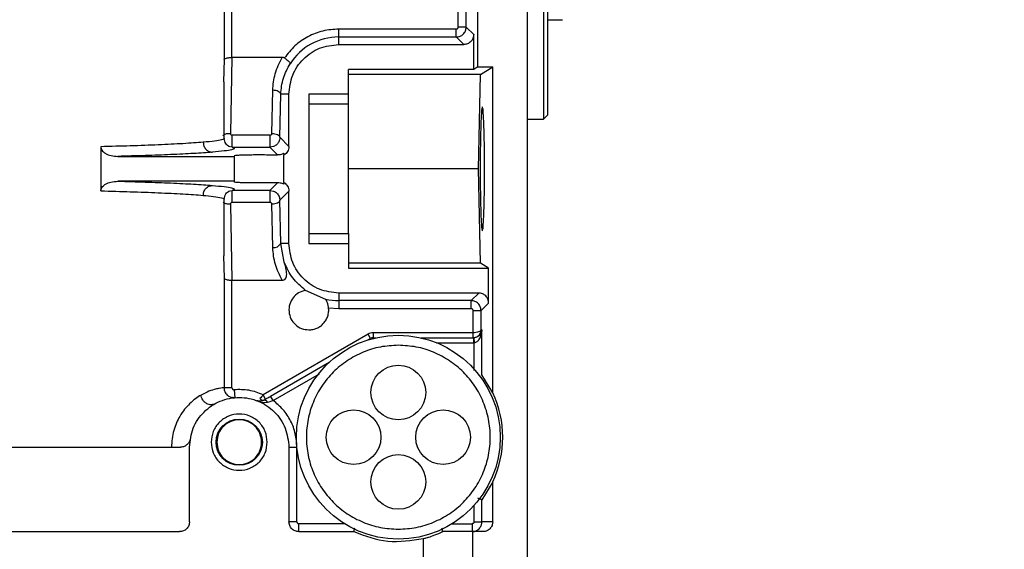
# Model space of a CAD drawing. Header units: inches. Extents: x 170 to 312, y 215 to 248.
# Tile 303 of 529: x 225.729 to 225.972, y 244.068 to 244.199. Entities that reach past the tile are written whole.
import ezdxf

# ---------------------------------------------------------------- set-up
doc = ezdxf.new("R2010")
doc.units = ezdxf.units.IN
doc.header["$LTSCALE"] = 0.25
doc.header["$MEASUREMENT"] = 0
doc.layers.add('ANNOTATIONS', color=1, linetype='Continuous')
doc.layers.add('MOTOR LH', color=7, linetype='Continuous')
doc.styles.add('ARIAL', font='arial.ttf', dxfattribs={"height": 0.09375})
doc.dimstyles.new('STANDARD$0', dxfattribs={"dimtxt": 0.09375, "dimasz": 0.09375, "dimexe": 0.03125, "dimexo": 0.046875, "dimgap": 0.09, "dimtad": 0, "dimtih": 1, "dimtoh": 1, "dimdec": 4, "dimzin": 0, "dimdsep": 46, "dimtxsty": 'ARIAL', "dimcen": 0.09, "dimadec": 0, "dimazin": 0, "dimtfac": 1, "dimtdec": 4, "dimtofl": 0, "dimtmove": 0, "dimatfit": 1, "dimfxl": 1, "dimtolj": 1, "dimtzin": 0, "dimarcsym": 0})

# ---------------------------------------------------------------- blocks, each defined once
blk = doc.blocks.new('*D52')
at = {"layer": 'ANNOTATIONS', "color": 0, "lineweight": -2, "transparency": 16777216}
for p, q in [((225.3564228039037, 244.3663487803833), (225.3564228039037, 244.9548308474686)), ((226.4423603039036, 243.5069737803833), (226.4423603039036, 244.9548308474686)), ((225.4501728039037, 244.9235808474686), (225.6142815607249, 244.9235808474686)), ((226.3486103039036, 244.9235808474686), (226.1845015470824, 244.9235808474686))]:
    blk.add_line(p, q, dxfattribs=at)
at = {"layer": 'ANNOTATIONS', "color": 0, "transparency": 16777216}
for points in [[(225.4501728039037, 244.9392058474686), (225.4501728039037, 244.9079558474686), (225.3564228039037, 244.9235808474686)], [(226.3486103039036, 244.9392058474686), (226.3486103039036, 244.9079558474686), (226.4423603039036, 244.9235808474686)]]:
    blk.add_solid(points, dxfattribs=at)
at = {"layer": 'defpoints', "color": 0, "transparency": 16777216}
for p in [(226.4423603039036, 244.9235808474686), (225.3564228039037, 244.3194737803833), (226.4423603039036, 243.4600987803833)]:
    blk.add_point(p, dxfattribs=at)
at = {"layer": 'ANNOTATIONS', "color": 0, "transparency": 16777216, "insert": (225.8993915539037, 244.9235808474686), "char_height": 0.09375, "attachment_point": 5, "style": 'ARIAL'}
blk.add_mtext('\\A1;16 1/8"', dxfattribs=at)
blk = doc.blocks.new('*D53')
at = {"layer": 'ANNOTATIONS', "color": 0, "lineweight": -2, "transparency": 16777216}
for p, q in [((225.2416729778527, 244.8967083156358), (225.2416729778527, 245.2347148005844)), ((226.4423603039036, 243.5069737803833), (226.4423603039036, 245.2347148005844)), ((225.3354229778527, 245.2034648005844), (225.5569066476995, 245.2034648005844)), ((226.3486103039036, 245.2034648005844), (226.1271266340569, 245.2034648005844))]:
    blk.add_line(p, q, dxfattribs=at)
at = {"layer": 'ANNOTATIONS', "color": 0, "transparency": 16777216}
for points in [[(225.3354229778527, 245.2190898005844), (225.3354229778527, 245.1878398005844), (225.2416729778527, 245.2034648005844)], [(226.3486103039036, 245.2190898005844), (226.3486103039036, 245.1878398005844), (226.4423603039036, 245.2034648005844)]]:
    blk.add_solid(points, dxfattribs=at)
at = {"layer": 'defpoints', "color": 0, "transparency": 16777216}
for p in [(226.4423603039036, 245.2034648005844), (225.2416729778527, 244.8498333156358), (226.4423603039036, 243.4600987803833)]:
    blk.add_point(p, dxfattribs=at)
at = {"layer": 'ANNOTATIONS', "color": 0, "transparency": 16777216, "insert": (225.8420166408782, 245.2034648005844), "char_height": 0.09375, "attachment_point": 5, "style": 'ARIAL'}
blk.add_mtext('\\A1;18 1/2"', dxfattribs=at)

msp = doc.modelspace()

# ---------------------------------------------------------------- linework, layer by layer
at = {"layer": 'MOTOR LH'}
for p, q in [((225.8543305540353, 243.9699413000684), (225.8543305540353, 244.4817523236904)), ((225.8582675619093, 244.3710239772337), (225.8582675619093, 244.1741735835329)), ((225.8592518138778, 244.3700397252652), (225.8592518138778, 244.1751578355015)), ((225.842027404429, 244.1871053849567), (225.842027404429, 244.3580921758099)), ((225.7792099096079, 244.2665152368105), (225.7792099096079, 244.1889162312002)), ((225.781182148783, 244.1894436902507), (225.7811763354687, 244.2665152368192)), ((225.837161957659, 244.1969544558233), (225.837161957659, 244.2665150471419)), ((225.8391292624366, 244.1969544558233), (225.8391292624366, 244.2665150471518)), ((225.8391292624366, 244.1969544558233), (225.837161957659, 244.1969544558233)), ((225.8409962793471, 244.1950874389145), (225.8391292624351, 244.1969544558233)), ((225.8592518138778, 244.1987798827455), (225.8629427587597, 244.1987798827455)), ((225.8075785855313, 244.1926283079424), (225.8075785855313, 244.1964626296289)), ((225.8366701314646, 244.1964626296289), (225.8075785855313, 244.1964626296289)), ((225.8075785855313, 244.1944953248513), (225.8366701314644, 244.1944953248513)), ((225.8385371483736, 244.1926283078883), (225.8366701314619, 244.1944953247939)), ((225.8409962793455, 244.1864767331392), (225.8409962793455, 244.1950874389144)), ((225.8075785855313, 244.1926283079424), (225.8385371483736, 244.1926283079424)), ((225.7811821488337, 244.1894436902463), (225.7807983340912, 244.1706473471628)), ((225.7936305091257, 244.1894436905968), (225.7811821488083, 244.1894436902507)), ((225.7792099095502, 244.1889162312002), (225.7791044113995, 244.1833864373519)), ((225.842027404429, 244.1871053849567), (225.8409962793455, 244.1864767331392)), ((225.842027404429, 244.1871053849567), (225.8457183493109, 244.1871053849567)), ((225.8426692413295, 244.1852464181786), (225.8457183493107, 244.1871053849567)), ((225.8457183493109, 244.1064376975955), (225.8457183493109, 244.1871053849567)), ((225.8409962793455, 244.1864767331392), (225.8100392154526, 244.1864767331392)), ((225.8100392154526, 244.1778448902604), (225.8100392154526, 244.1864767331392)), ((225.8426692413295, 244.1852464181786), (225.8100392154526, 244.1852464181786)), ((225.8421979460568, 244.1618704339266), (225.8426692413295, 244.1852464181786)), ((225.7792813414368, 244.1693853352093), (225.7792813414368, 244.1833864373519)), ((225.7910528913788, 244.1706448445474), (225.7912679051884, 244.1813094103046)), ((225.7930201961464, 244.1696605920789), (225.7932352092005, 244.1803251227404)), ((225.795275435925, 244.1803251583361), (225.7932352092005, 244.1803251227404)), ((225.795275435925, 244.1674053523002), (225.795275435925, 244.1803251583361)), ((225.8100392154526, 244.1803251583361), (225.8001966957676, 244.1803251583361)), ((225.8001966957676, 244.1803251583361), (225.8001966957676, 244.1434157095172)), ((225.8100392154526, 244.1778448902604), (225.8001966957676, 244.1778448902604)), ((225.8582675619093, 244.1741735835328), (225.8592518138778, 244.1751578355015)), ((225.8543305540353, 244.1741735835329), (225.8582675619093, 244.1741735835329)), ((225.7905513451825, 244.1701627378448), (225.7812633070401, 244.1701627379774)), ((225.7812633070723, 244.1672111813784), (225.7803436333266, 244.1673881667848)), ((225.7914615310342, 244.1673857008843), (225.7905513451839, 244.1672111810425)), ((225.7952754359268, 244.1674053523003), (225.7930201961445, 244.1696605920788)), ((225.7487075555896, 244.1673364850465), (225.7487075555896, 244.1564043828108)), ((225.7529088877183, 244.1649462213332), (225.7817419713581, 244.1649462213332)), ((225.7812633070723, 244.1672111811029), (225.7905513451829, 244.1672111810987)), ((225.7817419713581, 244.1649462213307), (225.7817419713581, 244.1585798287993)), ((225.7924574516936, 244.1653050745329), (225.7905513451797, 244.1672111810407)), ((225.7940451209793, 244.165629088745), (225.7940451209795, 244.1652750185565)), ((225.7940451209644, 244.1584658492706), (225.7940451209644, 244.1652750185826)), ((225.8421979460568, 244.1618704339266), (225.8100392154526, 244.1618704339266)), ((225.8426692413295, 244.1384944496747), (225.8421979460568, 244.1618704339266)), ((225.7817419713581, 244.158794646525), (225.7529088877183, 244.158794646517)), ((225.7905513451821, 244.1565296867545), (225.7924574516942, 244.1584357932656)), ((225.7940451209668, 244.1584658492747), (225.7940451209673, 244.1581117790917)), ((225.7803435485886, 244.156352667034), (225.7812633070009, 244.1565296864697)), ((225.7905513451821, 244.1565296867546), (225.7812633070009, 244.1565296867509)), ((225.7905513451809, 244.1565296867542), (225.7914626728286, 244.156354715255)), ((225.793020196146, 244.1540802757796), (225.7952754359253, 244.1563355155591)), ((225.795275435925, 244.1434157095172), (225.795275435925, 244.1563355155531)), ((225.7792813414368, 244.1403544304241), (225.7792813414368, 244.1543570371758)), ((225.7807983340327, 244.1530935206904), (225.7811821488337, 244.1342971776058)), ((225.7812633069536, 244.1535781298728), (225.7905513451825, 244.1535781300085)), ((225.7912679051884, 244.1424314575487), (225.7910528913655, 244.1530960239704)), ((225.7932352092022, 244.143415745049), (225.7930201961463, 244.1540802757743)), ((225.8001966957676, 244.1458959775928), (225.8100392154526, 244.1458959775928)), ((225.8100392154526, 244.1458959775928), (225.8100392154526, 244.137264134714)), ((225.795275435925, 244.1434157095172), (225.7932352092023, 244.143415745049)), ((225.7941253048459, 244.1387587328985), (225.7932352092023, 244.143415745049)), ((225.8001966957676, 244.1434157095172), (225.8100392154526, 244.1434157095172)), ((225.7791044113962, 244.1403544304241), (225.7792099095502, 244.134824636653)), ((225.8426692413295, 244.1384944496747), (225.8100392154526, 244.1384944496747)), ((225.8446872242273, 244.137264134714), (225.8426692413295, 244.1384944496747)), ((225.8100392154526, 244.137264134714), (225.8446872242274, 244.137264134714)), ((225.8446872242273, 244.1286534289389), (225.8446872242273, 244.137264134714)), ((225.7792099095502, 244.134824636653), (225.7792099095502, 244.1076788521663)), ((225.7811763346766, 244.1076788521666), (225.781182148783, 244.1342971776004)), ((225.7811821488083, 244.1342971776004), (225.7936305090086, 244.1342971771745)), ((225.8043642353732, 244.1295468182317), (225.799373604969, 244.1317814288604)), ((225.8422280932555, 244.1311125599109), (225.8075785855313, 244.1311125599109)), ((225.8075785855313, 244.1311125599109), (225.8075785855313, 244.1272782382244)), ((225.8403610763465, 244.129245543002), (225.8422280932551, 244.1311125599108)), ((225.8403610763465, 244.1292455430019), (225.8075785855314, 244.1292455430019)), ((225.8428202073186, 244.12678641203), (225.8446872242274, 244.1286534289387)), ((225.8050880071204, 244.1274715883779), (225.8075785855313, 244.1272782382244)), ((225.8075785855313, 244.1272782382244), (225.8403610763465, 244.1272782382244)), ((225.8408529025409, 244.1267864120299), (225.8428202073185, 244.1267864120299)), ((225.8408529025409, 244.1212704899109), (225.8408529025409, 244.1267864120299)), ((225.8428202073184, 244.1220082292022), (225.8428202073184, 244.1267864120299)), ((225.8160787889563, 244.1212700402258), (225.8160787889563, 244.1200397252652)), ((225.8408271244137, 244.1212700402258), (225.8160787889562, 244.1212700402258)), ((225.8408529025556, 244.1212704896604), (225.8408271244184, 244.1212700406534)), ((225.8408271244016, 244.1200397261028), (225.8408271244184, 244.1212700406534)), ((225.8430350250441, 244.1220082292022), (225.8428202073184, 244.1220082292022)), ((225.8430350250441, 244.1109021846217), (225.8430350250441, 244.1220082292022)), ((225.8148484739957, 244.1209403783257), (225.7888962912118, 244.1059568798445)), ((225.8148338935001, 244.1195113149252), (225.815463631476, 244.1198748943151)), ((225.815463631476, 244.1198748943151), (225.8148484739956, 244.1209403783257)), ((225.8160787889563, 244.1200397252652), (225.8168059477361, 244.1200397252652)), ((225.8278787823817, 244.1200397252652), (225.8409560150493, 244.1200397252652)), ((225.8318125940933, 244.1188094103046), (225.8409560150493, 244.1188094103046)), ((225.8408271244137, 244.1200397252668), (225.8408958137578, 244.1200409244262)), ((225.8410248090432, 244.120040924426), (225.8409560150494, 244.1200397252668)), ((225.8409560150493, 244.1200397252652), (225.8409560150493, 244.1188094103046)), ((225.8410677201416, 244.118811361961), (225.8409560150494, 244.1188094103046)), ((225.8410248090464, 244.1200409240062), (225.8410677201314, 244.1188113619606)), ((225.8410677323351, 244.1119213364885), (225.8410677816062, 244.1188113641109)), ((225.7907306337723, 244.105595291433), (225.8052445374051, 244.1139748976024)), ((225.7913457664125, 244.104529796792), (225.8028167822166, 244.1111525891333)), ((225.8430350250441, 244.1109021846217), (225.8430374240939, 244.1109009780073)), ((225.8457183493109, 244.1064376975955), (225.8430374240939, 244.1109009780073)), ((225.7811763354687, 244.1076788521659), (225.7792099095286, 244.1076788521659)), ((225.7817124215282, 244.107188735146), (225.7818861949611, 244.1052279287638)), ((225.7815042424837, 244.105227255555), (225.7813367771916, 244.1052425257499)), ((225.7816970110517, 244.1052096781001), (225.7816263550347, 244.1052161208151)), ((225.7816267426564, 244.1051939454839), (225.7818861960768, 244.1052279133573)), ((225.789511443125, 244.1048913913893), (225.7888962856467, 244.1059568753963)), ((225.7913457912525, 244.1045298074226), (225.7907306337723, 244.105595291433)), ((225.8543428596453, 244.1020151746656), (225.8543305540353, 244.1020151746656)), ((225.7706691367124, 244.0745180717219), (225.7706691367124, 244.0929727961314)), ((225.795275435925, 244.0929727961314), (225.795275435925, 244.0745180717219)), ((225.795275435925, 244.0929727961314), (225.7972439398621, 244.0929727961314)), ((225.7972439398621, 244.0745180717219), (225.7972439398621, 244.092945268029)), ((225.8457183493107, 244.0844291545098), (225.8430374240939, 244.079965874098)), ((225.8457183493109, 244.0745180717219), (225.8457183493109, 244.0844291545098)), ((225.8430350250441, 244.0799646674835), (225.8430374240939, 244.079965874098)), ((225.8430350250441, 244.0745180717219), (225.8430350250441, 244.0799646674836)), ((225.8410677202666, 244.0745180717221), (225.8410677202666, 244.0785371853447)), ((225.7972439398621, 244.0745180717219), (225.795275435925, 244.0745180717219)), ((225.7977360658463, 244.0720574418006), (225.7977360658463, 244.0740259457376)), ((225.809006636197, 244.0740259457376), (225.7977360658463, 244.0740259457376)), ((225.8356780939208, 244.0740259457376), (225.8405752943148, 244.0740259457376)), ((225.8405752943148, 244.0740259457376), (225.8405752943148, 244.0720574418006)), ((225.8457183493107, 244.0745180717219), (225.8430350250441, 244.0745180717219)), ((225.7173059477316, 244.0720574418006), (225.7682085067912, 244.0720574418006)), ((225.7977360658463, 244.0720574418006), (225.8113380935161, 244.0720574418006)), ((225.8284939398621, 244.0703398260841), (225.8284939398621, 244.0654853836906)), ((225.8407970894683, 244.0657001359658), (225.8407970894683, 244.0720574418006)), ((225.8432562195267, 244.0720574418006), (225.8407970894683, 244.0720574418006)), ((225.8543305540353, 244.0700269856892), (225.8543428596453, 244.0700269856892))]:
    msp.add_line(p, q, dxfattribs=at)
for centre, radius in [((225.8223423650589, 244.0954334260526), 0.02522145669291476), ((225.8223423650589, 244.1065062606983), 0.006766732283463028), ((225.8112695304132, 244.0954334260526), 0.006766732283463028), ((225.8334151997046, 244.0954334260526), 0.006766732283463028), ((225.7829722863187, 244.094203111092), 0.005720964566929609), ((225.8223423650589, 244.0843605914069), 0.006766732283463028)]:
    msp.add_circle(centre, radius, dxfattribs=at)
for centre, radius, start, end in [((225.8075785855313, 244.1803251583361), 0.01417016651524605, 90, 147.8344107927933), ((225.7915920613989, 244.1442417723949), 0.001839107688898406, 259.8481647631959, 333.3098736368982), ((225.8075785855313, 244.1434157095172), 0.01417016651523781, 256.6752316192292, 270.0000000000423), ((225.8160787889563, 244.1188094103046), 0.00123031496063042, 90, 120.0000000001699), ((225.8223423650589, 244.0954334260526), 0.02583661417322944, 334.791234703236, 25.2087652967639)]:
    msp.add_arc(centre, radius, start, end, dxfattribs=at)
for points, knots in [([(225.8366701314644, 244.1944953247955), (225.8369922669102, 244.1945325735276), (225.8376364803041, 244.1946070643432), (225.8384489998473, 244.1951759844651), (225.8390176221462, 244.1959884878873), (225.8390920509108, 244.1966324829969), (225.8391292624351, 244.1969544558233)], [0, 0, 0, 0, 0.2500638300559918, 0.500083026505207, 0.7500607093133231, 1, 1, 1, 1]), ([(225.8366701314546, 244.1964626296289), (225.8367350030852, 244.1964696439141), (225.8368643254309, 244.1964836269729), (225.8370251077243, 244.1965989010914), (225.8371414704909, 244.1967595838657), (225.837155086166, 244.1968890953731), (225.8371619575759, 244.1969544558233)], [0, 0, 0, 0, 0.2507503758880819, 0.4998737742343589, 0.7476017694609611, 1, 1, 1, 1]), ([(225.8409962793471, 244.1950874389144), (225.840959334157, 244.194765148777), (225.8408854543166, 244.1941206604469), (225.840316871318, 244.1933077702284), (225.8395039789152, 244.1927391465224), (225.8388594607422, 244.1926652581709), (225.8385371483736, 244.1926283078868)], [0, 0, 0, 0, 0.2500299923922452, 0.4999886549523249, 0.7499529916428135, 1, 1, 1, 1]), ([(225.7792099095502, 244.1889162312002), (225.7792273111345, 244.1889571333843), (225.7792598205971, 244.1890335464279), (225.7794502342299, 244.1891578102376), (225.7797382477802, 244.1892689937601), (225.7801145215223, 244.1893514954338), (225.7805681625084, 244.1894214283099), (225.7809410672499, 244.1894349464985), (225.7811821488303, 244.189443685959)], [0, 0, 0, 0, 0.1558610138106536, 0.2911779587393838, 0.4999438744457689, 0.6360505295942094, 0.7647079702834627, 1, 1, 1, 1]), ([(225.7912679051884, 244.1813094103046), (225.7913822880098, 244.1826879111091), (225.7916171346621, 244.1855181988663), (225.7929478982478, 244.1881127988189), (225.7936305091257, 244.1894436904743)], [0, 0, 0, 0, 0.4870532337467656, 1, 1, 1, 1]), ([(225.7941651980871, 244.1892972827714), (225.7940842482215, 244.1893397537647), (225.7939168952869, 244.1894275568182), (225.7937280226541, 244.1894381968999), (225.7936305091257, 244.1894436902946)], [0, 0, 0, 0, 0.4837074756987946, 1, 1, 1, 1]), ([(225.7941651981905, 244.1892972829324), (225.7943727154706, 244.189155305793), (225.7947946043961, 244.188866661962), (225.7952823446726, 244.1884352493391), (225.7955829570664, 244.1880697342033), (225.7955832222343, 244.1879357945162), (225.7955833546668, 244.1878689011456)], [0, 0, 0, 0, 0.2461971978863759, 0.5005263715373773, 0.7505483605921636, 1, 1, 1, 1]), ([(225.7932352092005, 244.1803251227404), (225.7933610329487, 244.1816802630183), (225.7936056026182, 244.1843143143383), (225.794936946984, 244.1867071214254), (225.7955833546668, 244.1878689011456)], [0, 0, 0, 0, 0.5144699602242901, 1, 1, 1, 1]), ([(225.8436775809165, 244.1618704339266), (225.843669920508, 244.1638306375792), (225.8436582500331, 244.1668169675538), (225.8435911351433, 244.1703911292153), (225.8435097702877, 244.1733186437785), (225.8433951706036, 244.1755819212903), (225.8432644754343, 244.176962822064), (225.8431405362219, 244.1774024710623), (225.8430165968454, 244.1769628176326), (225.842885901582, 244.1755819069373), (225.8427713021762, 244.1733186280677), (225.8426899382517, 244.1703911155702), (225.8426228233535, 244.1668169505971), (225.8426111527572, 244.1638306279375), (225.8426034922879, 244.1618704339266)], [0, 0, 0, 0, 0.1212308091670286, 0.1846926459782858, 0.2498695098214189, 0.3548154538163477, 0.4224300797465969, 0.4999999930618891, 0.5775706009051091, 0.6451854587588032, 0.7501304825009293, 0.8153077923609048, 0.8787697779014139, 1, 1, 1, 1]), ([(225.7789611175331, 244.1700916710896), (225.7789997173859, 244.1701398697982), (225.7790904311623, 244.1702531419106), (225.7793317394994, 244.1704018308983), (225.7796540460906, 244.170529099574), (225.7801340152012, 244.1706427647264), (225.7805371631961, 244.1706455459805), (225.780798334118, 244.1706473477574)], [0, 0, 0, 0, 0.134354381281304, 0.315747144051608, 0.497139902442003, 0.6742326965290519, 1, 1, 1, 1]), ([(225.7807983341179, 244.1706473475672), (225.7808007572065, 244.1705844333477), (225.7808054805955, 244.1704617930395), (225.7808936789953, 244.1703256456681), (225.7809877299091, 244.1702424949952), (225.7810708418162, 244.1701966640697), (225.7811639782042, 244.1701682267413), (225.7812296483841, 244.1701645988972), (225.78126330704, 244.1701627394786)], [0, 0, 0, 0, 0.264747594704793, 0.516079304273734, 0.640404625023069, 0.7583606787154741, 0.8761499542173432, 1, 1, 1, 1]), ([(225.7905513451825, 244.1701627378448), (225.79058462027, 244.1701646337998), (225.7906502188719, 244.1701683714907), (225.7907773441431, 244.1702066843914), (225.7909132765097, 244.1702995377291), (225.7910294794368, 244.1704575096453), (225.7910449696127, 244.1705814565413), (225.7910528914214, 244.1706448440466)], [0, 0, 0, 0, 0.1207105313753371, 0.2379690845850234, 0.4831299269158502, 0.7356682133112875, 1, 1, 1, 1]), ([(225.7740624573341, 244.1684415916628), (225.7724962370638, 244.1683220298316), (225.7694500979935, 244.1680894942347), (225.7631872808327, 244.1677893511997), (225.7563414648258, 244.1675342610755), (225.7511973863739, 244.167400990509), (225.7487075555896, 244.1673364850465)], [0, 0, 0, 0, 0.2725274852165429, 0.5300382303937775, 0.7725296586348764, 1, 1, 1, 1]), ([(225.7740624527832, 244.1684415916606), (225.7740959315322, 244.1681355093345), (225.7741474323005, 244.1676646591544), (225.7744319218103, 244.1670965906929), (225.774724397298, 244.1667042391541), (225.7750862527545, 244.1663860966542), (225.7756121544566, 244.1660754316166), (225.7760490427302, 244.1660191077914), (225.7763333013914, 244.1659824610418)], [0, 0, 0, 0, 0.2389706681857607, 0.3676114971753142, 0.4990634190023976, 0.630651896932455, 0.7596859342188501, 1, 1, 1, 1]), ([(225.7792297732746, 244.1693853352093), (225.7792465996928, 244.1693744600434), (225.7794234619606, 244.1692601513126), (225.7787117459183, 244.1690405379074), (225.7771066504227, 244.1687327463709), (225.7750789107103, 244.168538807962), (225.7740624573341, 244.1684415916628)], [0, 0, 0, 0, 0.03387016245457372, 0.3560088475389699, 0.6771839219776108, 1, 1, 1, 1]), ([(225.7805489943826, 244.1673155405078), (225.7801900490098, 244.1675286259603), (225.77947839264, 244.167951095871), (225.7793466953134, 244.1689230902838), (225.779281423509, 244.1694048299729)], [0, 0, 0, 0, 0.5043801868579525, 1, 1, 1, 1]), ([(225.7930201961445, 244.1696605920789), (225.7930039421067, 244.1694533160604), (225.7929738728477, 244.1690698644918), (225.7927343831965, 244.1684666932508), (225.7923728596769, 244.1679736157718), (225.7919117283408, 244.1675951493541), (225.7916099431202, 244.1674547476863), (225.7914615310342, 244.1673857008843)], [0, 0, 0, 0, 0.2134450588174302, 0.3948640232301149, 0.6605743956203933, 0.8330771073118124, 1, 1, 1, 1]), ([(225.7952754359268, 244.1674053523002), (225.7952583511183, 244.1671846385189), (225.7952242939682, 244.1667446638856), (225.7949567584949, 244.166146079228), (225.7945693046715, 244.1656299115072), (225.7942208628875, 244.1653940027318), (225.7940451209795, 244.1652750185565)], [0, 0, 0, 0, 0.2567552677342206, 0.5118203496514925, 0.7537791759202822, 1, 1, 1, 1]), ([(225.7487075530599, 244.1673364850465), (225.7487210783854, 244.1671928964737), (225.7487489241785, 244.1668972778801), (225.7489821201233, 244.1664543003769), (225.7493652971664, 244.1660270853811), (225.7501110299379, 244.1655123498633), (225.7513098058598, 244.1650509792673), (225.7523511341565, 244.164982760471), (225.7529088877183, 244.1649462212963)], [0, 0, 0, 0, 0.0816521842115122, 0.1681046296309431, 0.2798987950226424, 0.4067323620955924, 0.6822355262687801, 1, 1, 1, 1]), ([(225.7763333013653, 244.1659824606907), (225.774867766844, 244.1658730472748), (225.7720116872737, 244.1656598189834), (225.7662516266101, 244.1653798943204), (225.7599550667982, 244.1651394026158), (225.7552111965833, 244.1650093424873), (225.7529088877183, 244.1649462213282)], [0, 0, 0, 0, 0.2707875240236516, 0.5277192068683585, 0.7707913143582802, 1, 1, 1, 1]), ([(225.7812633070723, 244.1672111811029), (225.7815035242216, 244.1671068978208), (225.7819839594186, 244.1668983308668), (225.7812278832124, 244.1665849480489), (225.7794888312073, 244.1662763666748), (225.7773851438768, 244.1660804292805), (225.7763333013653, 244.1659824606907)], [0, 0, 0, 0, 0.2499992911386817, 0.4999995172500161, 0.7500000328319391, 1, 1, 1, 1]), ([(225.7817419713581, 244.1651610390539), (225.7818225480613, 244.1651874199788), (225.7819739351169, 244.1652369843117), (225.7830330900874, 244.1652976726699), (225.7843017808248, 244.1653383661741), (225.7857656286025, 244.16536521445), (225.7874254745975, 244.1653783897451), (225.7892627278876, 244.1653736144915), (225.7910531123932, 244.1653503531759), (225.7919856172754, 244.1653202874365), (225.7924574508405, 244.1653050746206)], [0, 0, 0, 0, 0.1528518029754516, 0.2871771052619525, 0.4029105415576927, 0.4999977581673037, 0.6204192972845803, 0.7438867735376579, 0.8704105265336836, 1, 1, 1, 1]), ([(225.7940451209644, 244.1656290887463), (225.7940244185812, 244.1656359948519), (225.7939818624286, 244.1656501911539), (225.7936430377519, 244.1654987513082), (225.7931456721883, 244.1653336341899), (225.7926859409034, 244.1653145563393), (225.7924574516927, 244.1653050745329)], [0, 0, 0, 0, 0.2529877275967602, 0.5200456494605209, 0.7614598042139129, 0.9999999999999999, 0.9999999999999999, 0.9999999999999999, 0.9999999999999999]), ([(225.8426034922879, 244.1618704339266), (225.8426111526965, 244.1599102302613), (225.8426228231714, 244.1569239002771), (225.8426899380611, 244.1533497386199), (225.8427713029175, 244.1504222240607), (225.8428859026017, 244.1481589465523), (225.8430165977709, 244.146778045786), (225.8431405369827, 244.1463383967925), (225.8432644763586, 244.146778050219), (225.8433951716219, 244.1481589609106), (225.843509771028, 244.150422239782), (225.8435911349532, 244.1533497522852), (225.8436582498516, 244.1569239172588), (225.8436699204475, 244.1599102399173), (225.8436775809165, 244.1618704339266)], [0, 0, 0, 0, 0.1212308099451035, 0.1846926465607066, 0.2498695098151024, 0.3548154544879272, 0.4224300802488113, 0.4999999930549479, 0.5775706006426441, 0.6451854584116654, 0.7501304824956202, 0.8153077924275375, 0.8787697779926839, 1, 1, 1, 1]), ([(225.7487075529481, 244.1564043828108), (225.7487209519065, 244.1565467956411), (225.7487485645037, 244.156840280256), (225.7489780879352, 244.157280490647), (225.7493568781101, 244.1577061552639), (225.7500953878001, 244.1582203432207), (225.751296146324, 244.1586876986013), (225.7523428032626, 244.1587571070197), (225.7529088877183, 244.1587946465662)], [0, 0, 0, 0, 0.08100100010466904, 0.1669270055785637, 0.2776535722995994, 0.4037641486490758, 0.6775258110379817, 1, 1, 1, 1]), ([(225.7529088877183, 244.158794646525), (225.7552112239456, 244.1587315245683), (225.7599551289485, 244.1586014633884), (225.7662516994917, 244.1583609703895), (225.7720117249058, 244.1580810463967), (225.7748677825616, 244.1578678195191), (225.7763333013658, 244.1577584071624)], [0, 0, 0, 0, 0.2292114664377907, 0.4722843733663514, 0.7292151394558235, 1, 1, 1, 1]), ([(225.7740624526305, 244.1552992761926), (225.7740961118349, 244.1556062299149), (225.7741478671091, 244.1560782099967), (225.7744335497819, 244.1566469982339), (225.7747266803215, 244.1570391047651), (225.7750887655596, 244.1573565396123), (225.7756140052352, 244.1576659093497), (225.7760498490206, 244.1577219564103), (225.7763333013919, 244.1577584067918)], [0, 0, 0, 0, 0.2396416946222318, 0.3684793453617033, 0.4999999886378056, 0.6315206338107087, 0.7603582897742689, 0.9999999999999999, 0.9999999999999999, 0.9999999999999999, 0.9999999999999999]), ([(225.7763333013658, 244.1577584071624), (225.7773851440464, 244.1576604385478), (225.7794888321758, 244.1574645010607), (225.7812278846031, 244.1571559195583), (225.7819839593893, 244.1568425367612), (225.781503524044, 244.1566339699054), (225.7812633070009, 244.1565296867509)], [0, 0, 0, 0, 0.2500000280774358, 0.5000007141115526, 0.7500010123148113, 1, 1, 1, 1]), ([(225.7924574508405, 244.1584357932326), (225.7919903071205, 244.1584207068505), (225.7910670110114, 244.1583908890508), (225.7892962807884, 244.1583675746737), (225.7874761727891, 244.1583624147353), (225.7856781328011, 244.1583760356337), (225.7841341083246, 244.1584061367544), (225.7829048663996, 244.1584498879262), (225.7819581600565, 244.158507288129), (225.7818191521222, 244.1585539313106), (225.7817419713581, 244.1585798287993)], [0, 0, 0, 0, 0.1284087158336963, 0.2537961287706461, 0.3761714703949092, 0.4955448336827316, 0.6227123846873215, 0.7297587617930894, 0.8499551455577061, 1, 1, 1, 1]), ([(225.7940451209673, 244.1581117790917), (225.794023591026, 244.1581036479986), (225.7939790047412, 244.1580868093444), (225.7935592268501, 244.1583079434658), (225.792887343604, 244.1583859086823), (225.7924574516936, 244.1584357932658)], [0, 0, 0, 0, 0.2516787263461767, 0.5212006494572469, 0.9999999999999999, 0.9999999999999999, 0.9999999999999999, 0.9999999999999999]), ([(225.7940451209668, 244.1584658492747), (225.7942195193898, 244.1583472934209), (225.7945673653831, 244.158110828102), (225.7949554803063, 244.157596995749), (225.7952254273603, 244.1569978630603), (225.7952586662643, 244.1565576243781), (225.7952754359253, 244.156335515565)], [0, 0, 0, 0, 0.2447119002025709, 0.4880895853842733, 0.7417314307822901, 1, 1, 1, 1]), ([(225.7487075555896, 244.1564043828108), (225.7511973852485, 244.1563398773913), (225.7563414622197, 244.1562066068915), (225.7631872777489, 244.1559515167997), (225.7694500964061, 244.155651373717), (225.7724962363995, 244.1554188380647), (225.7740624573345, 244.1552992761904)], [0, 0, 0, 0, 0.2274702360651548, 0.4699616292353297, 0.7274724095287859, 1, 1, 1, 1]), ([(225.7740624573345, 244.1552992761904), (225.7749568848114, 244.1552142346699), (225.7769494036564, 244.1550247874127), (225.7786533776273, 244.1547187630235), (225.7794320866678, 244.1544886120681), (225.7792468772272, 244.1543678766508), (225.779230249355, 244.1543570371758)], [0, 0, 0, 0, 0.281101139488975, 0.6262098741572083, 0.9664415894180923, 0.9999999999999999, 0.9999999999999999, 0.9999999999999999, 0.9999999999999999]), ([(225.7792813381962, 244.1543561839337), (225.7793498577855, 244.1548342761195), (225.7794880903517, 244.1557987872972), (225.7801933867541, 244.1562152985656), (225.7805490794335, 244.1564253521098)], [0, 0, 0, 0, 0.4956834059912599, 1, 1, 1, 1]), ([(225.7914626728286, 244.156354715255), (225.7916111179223, 244.1562856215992), (225.7919127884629, 244.1561452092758), (225.792418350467, 244.1557279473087), (225.7929053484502, 244.1550433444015), (225.792981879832, 244.1544015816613), (225.793020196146, 244.1540802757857)], [0, 0, 0, 0, 0.1672561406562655, 0.3398984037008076, 0.6695125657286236, 1, 1, 1, 1]), ([(225.7807983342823, 244.153093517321), (225.7805371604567, 244.1530953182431), (225.7801340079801, 244.1530980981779), (225.7796540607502, 244.1532117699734), (225.7793316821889, 244.1533390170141), (225.779089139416, 244.1534886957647), (225.7789976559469, 244.1536030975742), (225.7789582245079, 244.1536524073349)], [0, 0, 0, 0, 0.3247742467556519, 0.5013271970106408, 0.6821670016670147, 0.8630068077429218, 0.9999999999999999, 0.9999999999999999, 0.9999999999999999, 0.9999999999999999]), ([(225.7812633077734, 244.1535781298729), (225.7812299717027, 244.1535762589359), (225.7811647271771, 244.1535725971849), (225.7810719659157, 244.1535440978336), (225.7809886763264, 244.153498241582), (225.7808938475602, 244.1534158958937), (225.7808049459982, 244.1532796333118), (225.7808005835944, 244.1531568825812), (225.78079833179, 244.1530935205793)], [0, 0, 0, 0, 0.1226847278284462, 0.240115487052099, 0.3584245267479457, 0.4836150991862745, 0.733450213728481, 1, 1, 1, 1]), ([(225.7910528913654, 244.1530960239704), (225.7910449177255, 244.1531589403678), (225.7910292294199, 244.1532827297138), (225.7909308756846, 244.1534163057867), (225.790831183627, 244.1534987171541), (225.7907453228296, 244.1535441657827), (225.7906509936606, 244.1535725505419), (225.7905849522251, 244.1535762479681), (225.7905513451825, 244.1535781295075)], [0, 0, 0, 0, 0.2622326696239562, 0.5159483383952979, 0.6418652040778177, 0.7608043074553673, 0.8782785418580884, 1, 1, 1, 1]), ([(225.7936305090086, 244.1342971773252), (225.7929701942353, 244.1355767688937), (225.791633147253, 244.138167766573), (225.7913906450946, 244.1409986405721), (225.7912679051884, 244.1424314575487)], [0, 0, 0, 0, 0.4938605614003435, 1, 1, 1, 1]), ([(225.7936305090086, 244.1342971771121), (225.7937668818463, 244.1343093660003), (225.7939673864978, 244.1343272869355), (225.7941996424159, 244.1344578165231), (225.7944037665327, 244.1346385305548), (225.7945979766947, 244.1349774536), (225.7947584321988, 244.1357500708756), (225.7946420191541, 244.1370602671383), (225.7943157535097, 244.1381327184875), (225.7941253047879, 244.1387587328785)], [0, 0, 0, 0, 0.07928994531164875, 0.1165774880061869, 0.1545418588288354, 0.2388038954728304, 0.3404076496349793, 0.6149808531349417, 1, 1, 1, 1]), ([(225.7792099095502, 244.134824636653), (225.7792272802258, 244.1347837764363), (225.7792597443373, 244.1347074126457), (225.7794499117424, 244.134583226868), (225.7797381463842, 244.1344719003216), (225.7801152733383, 244.1343891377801), (225.7805694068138, 244.1343190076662), (225.7809418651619, 244.1343057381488), (225.781182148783, 244.1342971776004)], [0, 0, 0, 0, 0.1556847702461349, 0.2909597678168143, 0.4996512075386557, 0.6364878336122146, 0.7654878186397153, 1, 1, 1, 1]), ([(225.8446872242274, 244.1286534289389), (225.8446502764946, 244.128975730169), (225.8445763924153, 244.1296202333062), (225.8440077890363, 244.130433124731), (225.843194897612, 244.1310017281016), (225.842550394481, 244.1310756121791), (225.8422280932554, 244.1311125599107)], [0, 0, 0, 0, 0.250038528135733, 0.5000000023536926, 0.7499614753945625, 1, 1, 1, 1]), ([(225.8050880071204, 244.1274715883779), (225.805042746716, 244.1277480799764), (225.8049488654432, 244.1283215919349), (225.8046678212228, 244.1290172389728), (225.8044450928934, 244.1294192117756), (225.8043354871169, 244.1295924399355), (225.8043202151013, 244.1296156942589), (225.804312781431, 244.1296270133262)], [0, 0, 0, 0, 0.2580288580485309, 0.5352156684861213, 0.789952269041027, 0.8977590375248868, 1, 1, 1, 1]), ([(225.8428202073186, 244.1267864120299), (225.8427830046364, 244.1271083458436), (225.8427085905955, 244.1277522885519), (225.8421400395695, 244.1285647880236), (225.841327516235, 244.1291337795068), (225.8406832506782, 244.1292082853), (225.8403610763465, 244.129245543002)], [0, 0, 0, 0, 0.2499094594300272, 0.4998772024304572, 0.7499063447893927, 1, 1, 1, 1]), ([(225.8408529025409, 244.1267864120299), (225.8408458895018, 244.1268512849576), (225.8408319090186, 244.1269806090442), (225.8407166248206, 244.1271413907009), (225.8405559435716, 244.1272577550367), (225.8404264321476, 244.1272713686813), (225.8403610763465, 244.1272782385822)], [0, 0, 0, 0, 0.2507531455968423, 0.4998760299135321, 0.7476206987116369, 1, 1, 1, 1]), ([(225.8428202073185, 244.1220082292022), (225.8428044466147, 244.1219503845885), (225.8427747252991, 244.1218413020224), (225.8425804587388, 244.1216611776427), (225.8422106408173, 244.1214693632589), (225.8415899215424, 244.1213114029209), (225.8410926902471, 244.1212838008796), (225.8408529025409, 244.1212704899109)], [0, 0, 0, 0, 0.1580613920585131, 0.298069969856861, 0.5233597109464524, 0.7701422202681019, 1, 1, 1, 1]), ([(225.8408958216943, 244.1200409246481), (225.840895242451, 244.1200575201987), (225.8408943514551, 244.120083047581), (225.84088899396, 244.1202365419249), (225.8408834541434, 244.1203952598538), (225.8408765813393, 244.1205921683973), (225.8408665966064, 244.1208782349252), (225.8408582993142, 244.1211159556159), (225.8408529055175, 244.1212704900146)], [0, 0, 0, 0, 0.2395207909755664, 0.3684324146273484, 0.5000657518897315, 0.631689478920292, 0.7605734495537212, 1, 1, 1, 1]), ([(225.8408958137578, 244.1200409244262), (225.8411347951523, 244.1200751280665), (225.8416305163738, 244.1201460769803), (225.8422417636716, 244.1205739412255), (225.842600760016, 244.1210765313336), (225.8427843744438, 244.1215638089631), (225.8428077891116, 244.121854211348), (225.8428202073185, 244.1220082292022)], [0, 0, 0, 0, 0.2297829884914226, 0.4766408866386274, 0.7018257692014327, 0.8418602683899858, 1, 1, 1, 1]), ([(225.8430350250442, 244.1220082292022), (225.8429785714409, 244.1217015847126), (225.842881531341, 244.1211744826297), (225.8423608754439, 244.120539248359), (225.8418050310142, 244.1202023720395), (225.8413528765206, 244.1200682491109), (225.8411306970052, 244.1200497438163), (225.8410248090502, 244.1200409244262)], [0, 0, 0, 0, 0.387033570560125, 0.6652857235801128, 0.852276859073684, 0.9295970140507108, 1, 1, 1, 1]), ([(225.8410677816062, 244.1188113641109), (225.8411734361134, 244.1188260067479), (225.8413951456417, 244.1188567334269), (225.8418442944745, 244.1190762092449), (225.8423929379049, 244.1196197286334), (225.8428996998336, 244.1206539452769), (225.8429852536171, 244.1215101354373), (225.8430350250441, 244.1220082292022)], [0, 0, 0, 0, 0.07038340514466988, 0.1476952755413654, 0.3347052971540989, 0.6129608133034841, 1, 1, 1, 1]), ([(225.7792099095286, 244.1076788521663), (225.7790814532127, 244.1076667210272), (225.7788485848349, 244.1076447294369), (225.778079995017, 244.1075373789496), (225.7770317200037, 244.1073138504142), (225.7755936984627, 244.1069198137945), (225.7741999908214, 244.106208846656), (225.7735299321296, 244.1058670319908)], [0, 0, 0, 0, 0.2214311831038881, 0.4014152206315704, 0.5572130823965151, 0.7871194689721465, 1, 1, 1, 1]), ([(225.7792099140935, 244.1076788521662), (225.7792194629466, 244.1075147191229), (225.7792387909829, 244.1071824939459), (225.779395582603, 244.1066985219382), (225.7796474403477, 244.1062455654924), (225.78006815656, 244.1057672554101), (225.780622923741, 244.1054166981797), (225.7812796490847, 244.1052192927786), (225.7816750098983, 244.105224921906), (225.7818861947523, 244.1052279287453)], [0, 0, 0, 0, 0.1207379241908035, 0.2443881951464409, 0.3709496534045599, 0.5004208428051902, 0.7101552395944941, 0.8451773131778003, 0.9999999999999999, 0.9999999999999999, 0.9999999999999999, 0.9999999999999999]), ([(225.7811763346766, 244.1076788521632), (225.7811784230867, 244.1076439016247), (225.7811825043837, 244.1075755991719), (225.7812141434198, 244.1074781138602), (225.7812650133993, 244.1073899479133), (225.7813340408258, 244.1073137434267), (225.7814155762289, 244.1072511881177), (225.7815077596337, 244.1072083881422), (225.7816081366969, 244.1071856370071), (225.781677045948, 244.1071876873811), (225.7817124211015, 244.107188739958)], [0, 0, 0, 0, 0.1282089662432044, 0.2505537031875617, 0.3725263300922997, 0.4996671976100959, 0.6258765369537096, 0.7475482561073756, 0.8704017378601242, 1, 1, 1, 1]), ([(225.7735299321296, 244.1058670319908), (225.7725986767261, 244.1052605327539), (225.7708915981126, 244.1041487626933), (225.7683552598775, 244.1010959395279), (225.7669113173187, 244.0978381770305), (225.7663081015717, 244.0951061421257), (225.7662509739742, 244.0936784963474), (225.7662227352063, 244.0929727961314)], [0, 0, 0, 0, 0.3206929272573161, 0.5878602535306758, 0.7963502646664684, 0.8993338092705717, 1, 1, 1, 1]), ([(225.7769799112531, 244.1037179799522), (225.7768482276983, 244.1036553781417), (225.7765677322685, 244.1035220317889), (225.7760696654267, 244.1034462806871), (225.7755058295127, 244.103496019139), (225.7749158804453, 244.1037152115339), (225.7743661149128, 244.1041065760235), (225.7739276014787, 244.104637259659), (225.7736301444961, 244.1052419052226), (225.7735625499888, 244.1056635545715), (225.7735299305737, 244.1058670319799)], [0, 0, 0, 0, 0.09787887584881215, 0.2084890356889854, 0.3311572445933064, 0.4636109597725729, 0.6018648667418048, 0.7407302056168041, 0.8748828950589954, 1, 1, 1, 1]), ([(225.7890237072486, 244.1046097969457), (225.7887606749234, 244.1045033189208), (225.7881197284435, 244.1042438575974), (225.7876295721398, 244.1043888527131), (225.787340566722, 244.1044743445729)], [0, 0, 0, 0, 0.4103811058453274, 1, 1, 1, 1]), ([(225.7873405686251, 244.1044743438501), (225.7877778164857, 244.1043306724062), (225.788427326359, 244.1041172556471), (225.7893323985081, 244.1040073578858), (225.7897826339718, 244.1040839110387), (225.7900027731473, 244.1041213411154)], [0, 0, 0, 0, 0.5128486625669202, 0.7618110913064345, 0.9999999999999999, 0.9999999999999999, 0.9999999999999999, 0.9999999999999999]), ([(225.7888962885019, 244.1059568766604), (225.7887580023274, 244.1057881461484), (225.7884713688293, 244.1054384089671), (225.7882334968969, 244.1051353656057), (225.7881103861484, 244.1049785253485)], [0, 0, 0, 0, 0.4824494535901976, 1, 1, 1, 1]), ([(225.7881103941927, 244.1049785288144), (225.7881923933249, 244.1048963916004), (225.7883576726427, 244.1047308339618), (225.7886149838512, 244.1045908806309), (225.7888479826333, 244.1045411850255), (225.7889666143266, 244.1045875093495), (225.789023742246, 244.1046098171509)], [0, 0, 0, 0, 0.2554600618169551, 0.5149111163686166, 0.7664020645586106, 1, 1, 1, 1]), ([(225.7890237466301, 244.1046098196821), (225.7892910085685, 244.1047641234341), (225.7898287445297, 244.1050745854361), (225.7904288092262, 244.1054210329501), (225.7907306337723, 244.105595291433)], [0, 0, 0, 0, 0.49701332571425, 0.9999999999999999, 0.9999999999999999, 0.9999999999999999, 0.9999999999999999]), ([(225.7890237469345, 244.1046098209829), (225.7890897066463, 244.1046329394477), (225.7892237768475, 244.1046799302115), (225.7894880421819, 244.1045920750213), (225.7897605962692, 244.1044046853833), (225.789924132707, 244.1042133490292), (225.7900027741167, 244.1041213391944)], [0, 0, 0, 0, 0.2516082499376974, 0.5114208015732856, 0.7650520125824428, 1, 1, 1, 1]), ([(225.7900027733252, 244.1041213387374), (225.7902193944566, 244.1041833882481), (225.7906511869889, 244.1043070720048), (225.7911147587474, 244.1044557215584), (225.7913457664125, 244.104529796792)], [0, 0, 0, 0, 0.5016787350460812, 1, 1, 1, 1]), ([(225.7708412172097, 244.0950233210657), (225.7707741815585, 244.0947757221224), (225.7706285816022, 244.094237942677), (225.7701019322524, 244.0935822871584), (225.7693516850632, 244.0930779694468), (225.7687408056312, 244.0930093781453), (225.7684150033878, 244.0929727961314)], [0, 0, 0, 0, 0.189389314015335, 0.4113494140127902, 0.6860531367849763, 0.9999999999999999, 0.9999999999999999, 0.9999999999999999, 0.9999999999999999]), ([(225.7173059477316, 244.0929727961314), (225.7205642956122, 244.0929727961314), (225.7289869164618, 244.0929727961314), (225.742097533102, 244.0929727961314), (225.7562277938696, 244.0929727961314), (225.7643526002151, 244.0929727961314), (225.7684150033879, 244.0929727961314)], [0, 0, 0, 0, 0.1737677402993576, 0.4491784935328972, 0.7245892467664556, 1, 1, 1, 1]), ([(225.8430350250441, 244.0799646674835), (225.8429993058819, 244.079976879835), (225.8429447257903, 244.0799955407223), (225.8426812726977, 244.0800830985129), (225.8424042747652, 244.0801754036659), (225.8421397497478, 244.080265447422), (225.841991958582, 244.0803157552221)], [0, 0, 0, 0, 0.3612456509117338, 0.5519956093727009, 0.7496981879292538, 1, 1, 1, 1]), ([(225.7972439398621, 244.0745180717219), (225.7972509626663, 244.074453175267), (225.7972649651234, 244.0743237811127), (225.7973803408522, 244.074162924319), (225.79754109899, 244.0740464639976), (225.7976706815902, 244.0740328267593), (225.7977360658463, 244.0740259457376)], [0, 0, 0, 0, 0.2507073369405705, 0.4998742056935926, 0.7476485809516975, 1, 1, 1, 1]), ([(225.8113380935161, 244.0720574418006), (225.8113444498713, 244.0720848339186), (225.8113541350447, 244.072126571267), (225.8114110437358, 244.0723814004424), (225.8114661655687, 244.0726279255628), (225.8115200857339, 244.0728639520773), (225.8115471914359, 244.0729826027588)], [0, 0, 0, 0, 0.3835192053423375, 0.5843679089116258, 0.7910614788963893, 0.9999999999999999, 0.9999999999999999, 0.9999999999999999, 0.9999999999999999]), ([(225.8333466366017, 244.0720574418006), (225.8333402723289, 244.0720848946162), (225.8333305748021, 244.0721267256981), (225.8332736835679, 244.0723810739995), (225.8332194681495, 244.0726249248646), (225.8331674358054, 244.0728495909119), (225.8331419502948, 244.0729596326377)], [0, 0, 0, 0, 0.3875632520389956, 0.590547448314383, 0.7994496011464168, 1, 1, 1, 1]), ([(225.8405752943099, 244.0720574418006), (225.8407735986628, 244.0720713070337), (225.8411595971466, 244.0720982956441), (225.8416904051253, 244.0723035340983), (225.8421380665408, 244.0725940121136), (225.8425911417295, 244.0730519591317), (225.8429600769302, 244.0737018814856), (225.843011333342, 244.0742600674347), (225.8430350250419, 244.0745180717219)], [0, 0, 0, 0, 0.1540969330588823, 0.2999489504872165, 0.437549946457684, 0.566894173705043, 0.7998101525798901, 1, 1, 1, 1]), ([(225.8410677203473, 244.0745180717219), (225.8410608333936, 244.0744526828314), (225.8410471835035, 244.0743230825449), (225.8409306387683, 244.0741623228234), (225.8407696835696, 244.0740469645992), (225.8406402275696, 244.0740329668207), (225.8405752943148, 244.0740259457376)], [0, 0, 0, 0, 0.2522903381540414, 0.5000375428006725, 0.7492260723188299, 1, 1, 1, 1]), ([(225.8457183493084, 244.0745180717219), (225.8456950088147, 244.0742620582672), (225.8456443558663, 244.0737064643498), (225.8452752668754, 244.0730536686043), (225.8448225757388, 244.0725942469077), (225.8443680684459, 244.0723018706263), (225.8438394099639, 244.072095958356), (225.8434508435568, 244.0720702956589), (225.8432562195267, 244.0720574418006)], [0, 0, 0, 0, 0.1985547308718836, 0.4308984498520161, 0.5644647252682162, 0.6983870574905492, 0.8489289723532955, 1, 1, 1, 1]), ([(225.828493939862, 244.0703398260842), (225.828566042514, 244.070356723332), (225.8287066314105, 244.0703896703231), (225.8297876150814, 244.0706822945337), (225.8313702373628, 244.0711900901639), (225.8326772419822, 244.071763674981), (225.8333466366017, 244.0720574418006)], [0, 0, 0, 0, 0.2484913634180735, 0.4845193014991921, 0.7359917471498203, 1, 1, 1, 1])]:
    msp.add_open_spline(points, degree=3, knots=knots, dxfattribs=at)
for points in [[(225.8075785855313, 244.1964626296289), (225.8062582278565, 244.1963692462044), (225.8036175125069, 244.1961824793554), (225.799907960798, 244.1946844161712), (225.7966003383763, 244.1924339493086), (225.7949769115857, 244.1903428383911), (225.7941651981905, 244.1892972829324)], [(225.8366701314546, 244.1944953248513), (225.8366701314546, 244.1945323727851), (225.8366701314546, 244.1946064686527), (225.8366701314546, 244.1950646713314), (225.8366701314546, 244.1957059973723), (225.8366701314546, 244.1962104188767), (225.8366701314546, 244.1964626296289)], [(225.795275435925, 244.1803251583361), (225.7954603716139, 244.18193732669), (225.7958302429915, 244.1851616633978), (225.7986753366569, 244.1892284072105), (225.8027420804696, 244.1920735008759), (225.8059664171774, 244.1924433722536), (225.8075785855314, 244.1926283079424)], [(225.793235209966, 244.1803251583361), (225.7931991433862, 244.1804517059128), (225.7931270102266, 244.1807048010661), (225.7926692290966, 244.1810262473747), (225.7920267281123, 244.1812552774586), (225.791520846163, 244.1812913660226), (225.7912679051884, 244.1813094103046)], [(225.8100392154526, 244.1458959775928), (225.8100392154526, 244.1462214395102), (225.8100392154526, 244.1468723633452), (225.8100392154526, 244.1506034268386), (225.8100392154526, 244.1557814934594), (225.8100392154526, 244.1618704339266), (225.8100392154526, 244.1679593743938), (225.8100392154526, 244.1731374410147), (225.8100392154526, 244.1768685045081), (225.8100392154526, 244.177519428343), (225.8100392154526, 244.1778448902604)], [(225.7812633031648, 244.1672111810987), (225.7812633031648, 244.1672296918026), (225.7812633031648, 244.1672667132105), (225.7812633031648, 244.1674829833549), (225.7812633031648, 244.1678017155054), (225.7812633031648, 244.1682135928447), (225.7812633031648, 244.1686887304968), (225.7812633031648, 244.1691950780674), (225.7812633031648, 244.1697049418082), (225.7812633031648, 244.170010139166), (225.7812633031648, 244.1701627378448)], [(225.7905513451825, 244.1701627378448), (225.7905513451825, 244.170010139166), (225.7905513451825, 244.1697049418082), (225.7905513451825, 244.1691950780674), (225.7905513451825, 244.1686887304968), (225.7905513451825, 244.1682135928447), (225.7905513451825, 244.1678017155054), (225.7905513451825, 244.1674829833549), (225.7905513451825, 244.1672667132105), (225.7905513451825, 244.1672296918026), (225.7905513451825, 244.1672111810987)], [(225.7910528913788, 244.1706448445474), (225.7913058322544, 244.1706268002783), (225.7918117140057, 244.17059071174), (225.7924542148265, 244.1703616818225), (225.7929119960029, 244.170040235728), (225.7929841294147, 244.1697871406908), (225.7930201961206, 244.1696605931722)], [(225.7812633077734, 244.1535781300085), (225.7812633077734, 244.1537307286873), (225.7812633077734, 244.1540359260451), (225.7812633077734, 244.1545457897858), (225.7812633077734, 244.1550521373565), (225.7812633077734, 244.1555272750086), (225.7812633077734, 244.1559391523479), (225.7812633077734, 244.1562578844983), (225.7812633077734, 244.1564741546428), (225.7812633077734, 244.1565111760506), (225.7812633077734, 244.1565296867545)], [(225.7905513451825, 244.1565296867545), (225.7905513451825, 244.1565111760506), (225.7905513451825, 244.1564741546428), (225.7905513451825, 244.1562578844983), (225.7905513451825, 244.1559391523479), (225.7905513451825, 244.1555272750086), (225.7905513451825, 244.1550521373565), (225.7905513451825, 244.1545457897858), (225.7905513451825, 244.1540359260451), (225.7905513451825, 244.1537307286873), (225.7905513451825, 244.1535781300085)], [(225.793020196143, 244.1540802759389), (225.7929841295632, 244.1539537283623), (225.7929119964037, 244.1537006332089), (225.7924542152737, 244.1533791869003), (225.7918117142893, 244.1531501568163), (225.7913058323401, 244.1531140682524), (225.7910528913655, 244.1530960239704)], [(225.8075785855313, 244.1311125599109), (225.8059664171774, 244.1312974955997), (225.8027420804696, 244.1316673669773), (225.7986753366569, 244.1345124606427), (225.7958302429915, 244.1385792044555), (225.7954603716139, 244.1418035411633), (225.795275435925, 244.1434157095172)], [(225.799373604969, 244.1317814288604), (225.7982248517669, 244.1327381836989), (225.7959273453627, 244.134651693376), (225.7947259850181, 244.1373897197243), (225.7941253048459, 244.1387587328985)], [(225.799373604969, 244.1317814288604), (225.7987835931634, 244.1316142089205), (225.797603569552, 244.1312797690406), (225.7962178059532, 244.1300064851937), (225.7953673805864, 244.1283602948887), (225.7951786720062, 244.1265068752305), (225.7956747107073, 244.1247111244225), (225.7967884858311, 244.1232303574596), (225.7983676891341, 244.1222067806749), (225.7995870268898, 244.1220744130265), (225.8001966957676, 244.1220082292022)], [(225.8403610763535, 244.1272782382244), (225.8403610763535, 244.1275304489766), (225.8403610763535, 244.1280348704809), (225.8403610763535, 244.1286761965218), (225.8403610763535, 244.1291343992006), (225.8403610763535, 244.1292084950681), (225.8403610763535, 244.1292455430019)], [(225.8001966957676, 244.1220082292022), (225.800541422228, 244.1220292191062), (225.8012308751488, 244.122071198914), (225.8022195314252, 244.1224059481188), (225.8031192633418, 244.122924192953), (225.8038901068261, 244.1236228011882), (225.8044995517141, 244.1244659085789), (225.8049155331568, 244.1254172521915), (225.8051393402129, 244.1264367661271), (225.8051051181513, 244.1271266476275), (225.8050880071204, 244.1274715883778)], [(225.8160787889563, 244.1212700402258), (225.8158628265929, 244.1212558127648), (225.8154309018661, 244.1212273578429), (225.8150426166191, 244.1210360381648), (225.8148484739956, 244.1209403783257)], [(225.8223423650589, 244.1181942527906), (225.8208526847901, 244.1181095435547), (225.8178733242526, 244.1179401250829), (225.8135760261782, 244.1165867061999), (225.8096156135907, 244.1144831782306), (225.8061442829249, 244.1116307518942), (225.8032954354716, 244.1081603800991), (225.8011785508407, 244.1041997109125), (225.7998749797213, 244.0999024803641), (225.7994348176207, 244.0954334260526), (225.7998749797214, 244.0909643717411), (225.8011785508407, 244.0866671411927), (225.8032954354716, 244.0827064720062), (225.806144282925, 244.0792361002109), (225.8096156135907, 244.0763836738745), (225.8135760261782, 244.0742801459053), (225.8178733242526, 244.0729267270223), (225.8208526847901, 244.0727573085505), (225.8223423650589, 244.0726725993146)], [(225.8223423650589, 244.0726725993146), (225.8238320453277, 244.0727573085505), (225.8268114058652, 244.0729267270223), (225.8311087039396, 244.0742801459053), (225.8350691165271, 244.0763836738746), (225.8385404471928, 244.079236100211), (225.8413892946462, 244.0827064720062), (225.8435061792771, 244.0866671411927), (225.8448097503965, 244.0909643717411), (225.8452499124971, 244.0954334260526), (225.8448097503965, 244.0999024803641), (225.8435061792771, 244.1041997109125), (225.8413892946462, 244.1081603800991), (225.8385404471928, 244.1116307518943), (225.8350691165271, 244.1144831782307), (225.8311087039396, 244.1165867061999), (225.8268114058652, 244.1179401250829), (225.8238320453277, 244.1181095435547), (225.8223423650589, 244.1181942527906)], [(225.7888962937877, 244.105956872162), (225.7877389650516, 244.1063953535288), (225.7854243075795, 244.1072723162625), (225.7829497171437, 244.1072165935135), (225.7817124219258, 244.107188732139)], [(225.7706691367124, 244.0929727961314), (225.7708540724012, 244.0945830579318), (225.7712239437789, 244.0978035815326), (225.7740690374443, 244.1018989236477), (225.778135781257, 244.104635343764), (225.7829722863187, 244.1055962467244), (225.7878087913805, 244.104635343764), (225.7918755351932, 244.1018989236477), (225.7947206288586, 244.0978035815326), (225.7950905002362, 244.0945830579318), (225.795275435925, 244.0929727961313)], [(225.7972439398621, 244.0929727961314), (225.7971675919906, 244.094095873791), (225.7970148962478, 244.0963420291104), (225.7957875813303, 244.0995131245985), (225.7939397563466, 244.1023675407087), (225.7922104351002, 244.1038090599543), (225.7913457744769, 244.104529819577)], [(225.7899235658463, 244.094203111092), (225.7898190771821, 244.0951129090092), (225.7896100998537, 244.0969325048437), (225.7880026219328, 244.0992463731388), (225.7857049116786, 244.1007924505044), (225.7829722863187, 244.1013353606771), (225.7802396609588, 244.1007924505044), (225.7779419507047, 244.0992463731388), (225.7763344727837, 244.0969325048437), (225.7761254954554, 244.0951129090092), (225.7760210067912, 244.094203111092)], [(225.7885087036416, 244.094203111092), (225.7884254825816, 244.0949277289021), (225.7882590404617, 244.0963769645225), (225.7869787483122, 244.0982198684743), (225.7851487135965, 244.0994512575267), (225.7829722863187, 244.0998836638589), (225.7807958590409, 244.0994512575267), (225.7789658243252, 244.0982198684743), (225.7776855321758, 244.0963769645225), (225.7775190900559, 244.0949277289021), (225.7774358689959, 244.094203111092)], [(225.7760210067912, 244.094203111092), (225.7761254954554, 244.0932933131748), (225.7763344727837, 244.0914737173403), (225.7779419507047, 244.0891598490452), (225.7802396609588, 244.0876137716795), (225.7829722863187, 244.0870708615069), (225.7857049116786, 244.0876137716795), (225.7880026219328, 244.0891598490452), (225.7896100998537, 244.0914737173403), (225.7898190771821, 244.0932933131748), (225.7899235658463, 244.094203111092)], [(225.7774358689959, 244.094203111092), (225.7775190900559, 244.0934784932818), (225.7776855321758, 244.0920292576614), (225.7789658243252, 244.0901863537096), (225.7807958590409, 244.0889549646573), (225.7829722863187, 244.0885225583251), (225.7851487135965, 244.0889549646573), (225.7869787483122, 244.0901863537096), (225.7882590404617, 244.0920292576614), (225.7884254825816, 244.0934784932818), (225.7885087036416, 244.094203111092)], [(225.7706691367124, 244.0745180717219), (225.7706321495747, 244.0741956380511), (225.7705581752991, 244.0735507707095), (225.7699891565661, 244.072737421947), (225.7691758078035, 244.0721684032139), (225.768530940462, 244.0720944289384), (225.7682085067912, 244.0720574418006)], [(225.7977360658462, 244.0720574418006), (225.7974136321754, 244.0720944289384), (225.7967687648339, 244.072168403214), (225.7959554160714, 244.072737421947), (225.7953863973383, 244.0735507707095), (225.7953124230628, 244.0741956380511), (225.795275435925, 244.0745180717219)], [(225.8410677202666, 244.0745180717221), (225.8413199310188, 244.0745180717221), (225.8418243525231, 244.0745180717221), (225.842465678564, 244.0745180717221), (225.8429238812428, 244.0745180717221), (225.8429979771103, 244.0745180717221), (225.8430350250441, 244.0745180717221)], [(225.8113380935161, 244.0720574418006), (225.8141236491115, 244.0710345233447), (225.8196947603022, 244.0689886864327), (225.8255608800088, 244.0698894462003), (225.828493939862, 244.0703398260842)], [(225.8407970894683, 244.0720574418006), (225.8407675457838, 244.0720574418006), (225.8407084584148, 244.0720574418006), (225.8402381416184, 244.0720574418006), (225.8395128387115, 244.0720574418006), (225.8385408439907, 244.0720574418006), (225.8373772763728, 244.0720574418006), (225.8360793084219, 244.0720574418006), (225.8347058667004, 244.0720574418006), (225.8337997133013, 244.0720574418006), (225.8333466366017, 244.0720574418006)]]:
    msp.add_open_spline(points, degree=3, dxfattribs=at)

# ---------------------------------------------------------------- dimensions: what is measured, and where the dimension line sits
at = {"layer": 'ANNOTATIONS'}
for base, p1, text, picture, middle in [((226.4423603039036, 245.2034648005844), (225.2416729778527, 244.8498333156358), '18 1/2"', '*D53', (225.8420166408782, 245.2034648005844)), ((226.4423603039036, 244.9235808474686), (225.3564228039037, 244.3194737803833), '16 1/8"', '*D52', (225.8993915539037, 244.9235808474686))]:
    dim = msp.add_linear_dim(base=base, p1=p1, p2=(226.4423603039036, 243.4600987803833), text=text, dimstyle='STANDARD$0', override={"dimtxsty": 'ARIAL'}, dxfattribs=at)
    dim.commit()
    dim.dimension.update_dxf_attribs({"geometry": picture, "text_midpoint": middle})

doc.saveas('drawing.dxf')
